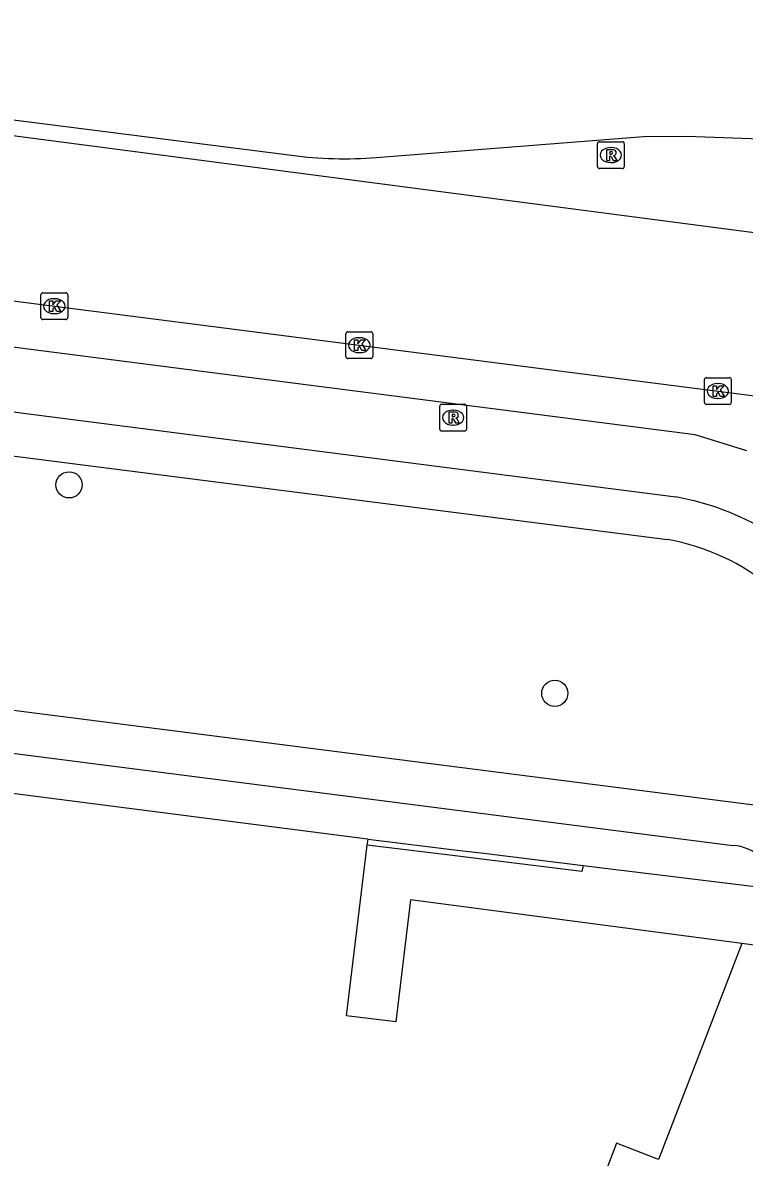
# Model space of a CAD drawing. Extents: x 159961 to 160856, y 382704 to 383353.
# Drawn here: x 160644.67 to 160671.59, y 383253.46 to 383295.81 of the extents above; entities that cross this region are included whole.
import ezdxf

# ---------------------------------------------------------------- set-up
doc = ezdxf.new("R2010")
doc.units = 0
for name, color, linetype in [('IMGEO_Boom', 7, 'Continuous'), ('IMGEO_Fietspad_open', 7, 'Continuous'), ('IMGEO_Kolk', 7, 'Continuous'), ('IMGEO_Muur', 7, 'Continuous'), ('IMGEO_Pand', 7, 'Continuous'), ('IMGEO_Rijbaan_lokaal_gesloten', 7, 'Continuous'), ('IMGEO_Rioolput', 7, 'Continuous'), ('IMGEO_Voetpad_open', 7, 'Continuous')]:
    doc.layers.add(name, color=color, linetype=linetype)

msp = doc.modelspace()

# ---------------------------------------------------------------- linework, layer by layer
at = {"layer": 'IMGEO_Boom'}
for centre in [(160646.395, 383278.56), (160664.522, 383270.779)]:
    msp.add_circle(centre, 0.489, dxfattribs=at)
at = {"layer": 'IMGEO_Fietspad_open'}
for points in [[(160671.688, 383279.835), (160669.766, 383280.43), (160614.251, 383287.561)], [(160605.454, 383286.799), (160607.534, 383286.15), (160609.485, 383285.75), (160669.035, 383278.112)]]:
    msp.add_lwpolyline(points, dxfattribs=at)
msp.add_arc((160667.207, 383268.045), 10.232, 38.3264, 79.7108, dxfattribs=at)
at = {"layer": 'IMGEO_Kolk'}
for p, q in [((160645.346, 383284.804), (160645.346, 383285.656)), ((160645.421, 383285.73), (160646.273, 383285.73)), ((160645.834, 383285.51), (160645.859, 383285.51)), ((160646.347, 383285.656), (160646.347, 383284.804)), ((160645.857, 383284.95), (160645.832, 383284.95)), ((160646.273, 383284.73), (160645.421, 383284.73)), ((160656.726, 383283.348), (160656.726, 383284.2)), ((160656.801, 383284.274), (160657.653, 383284.274)), ((160657.214, 383284.054), (160657.239, 383284.054)), ((160657.727, 383284.2), (160657.727, 383283.348)), ((160657.653, 383283.274), (160656.801, 383283.274)), ((160657.237, 383283.494), (160657.212, 383283.494)), ((160670.107, 383281.635), (160670.107, 383282.487)), ((160670.182, 383282.561), (160671.034, 383282.561)), ((160671.108, 383282.487), (160671.108, 383281.635)), ((160670.595, 383282.341), (160670.62, 383282.341)), ((160671.034, 383281.561), (160670.182, 383281.561)), ((160670.618, 383281.781), (160670.593, 383281.781))]:
    msp.add_line(p, q, dxfattribs=at)
for points in [[(160645.346, 383284.804), (160645.346, 383285.656)], [(160645.421, 383285.73), (160646.273, 383285.73)], [(160645.667, 383285.43), (160645.79, 383285.43), (160645.79, 383285.279), (160645.92, 383285.43), (160646.084, 383285.43), (160645.938, 383285.279), (160646.091, 383285.03), (160645.939, 383285.03), (160645.854, 383285.194), (160645.79, 383285.127), (160645.79, 383285.03), (160645.667, 383285.03), (160645.667, 383285.43)], [(160646.347, 383285.656), (160646.347, 383284.804)], [(160646.273, 383284.73), (160645.421, 383284.73)], [(160656.726, 383283.348), (160656.726, 383284.2)], [(160656.801, 383284.274), (160657.653, 383284.274)], [(160657.727, 383284.2), (160657.727, 383283.348)], [(160657.047, 383283.974), (160657.17, 383283.974), (160657.17, 383283.823), (160657.3, 383283.974), (160657.464, 383283.974), (160657.318, 383283.823), (160657.471, 383283.574), (160657.319, 383283.574), (160657.234, 383283.738), (160657.17, 383283.671), (160657.17, 383283.574), (160657.047, 383283.574), (160657.047, 383283.974)], [(160657.653, 383283.274), (160656.801, 383283.274)], [(160670.107, 383281.635), (160670.107, 383282.487)], [(160670.182, 383282.561), (160671.034, 383282.561)], [(160671.108, 383282.487), (160671.108, 383281.635)], [(160670.428, 383282.261), (160670.551, 383282.261), (160670.551, 383282.11), (160670.681, 383282.261), (160670.845, 383282.261), (160670.699, 383282.11), (160670.852, 383281.861), (160670.7, 383281.861), (160670.615, 383282.025), (160670.551, 383281.958), (160670.551, 383281.861), (160670.428, 383281.861), (160670.428, 383282.261)], [(160671.034, 383281.561), (160670.182, 383281.561)]]:
    msp.add_lwpolyline(points, dxfattribs=at)
for centre, start, end in [((160645.423, 383285.654), 91.552, 178.448), ((160645.423, 383285.654), 91.552, 178.448), ((160646.271, 383285.654), 1.552, 88.448), ((160646.271, 383285.654), 1.552, 88.448), ((160645.423, 383284.806), 181.552, 268.448), ((160645.423, 383284.806), 181.552, 268.448), ((160646.271, 383284.806), 271.552, 358.448), ((160646.271, 383284.806), 271.552, 358.448), ((160656.803, 383284.198), 91.552, 178.448), ((160656.803, 383284.198), 91.552, 178.448), ((160657.651, 383284.198), 1.552, 88.448), ((160657.651, 383284.198), 1.552, 88.448), ((160656.803, 383283.35), 181.552, 268.448), ((160656.803, 383283.35), 181.552, 268.448), ((160657.651, 383283.35), 271.552, 358.448), ((160657.651, 383283.35), 271.552, 358.448), ((160670.184, 383282.485), 91.552, 178.448), ((160670.184, 383282.485), 91.552, 178.448), ((160671.032, 383282.485), 1.552, 88.448), ((160671.032, 383282.485), 1.552, 88.448), ((160670.184, 383281.637), 181.552, 268.448), ((160670.184, 383281.637), 181.552, 268.448), ((160671.032, 383281.637), 271.552, 358.448), ((160671.032, 383281.637), 271.552, 358.448)]:
    msp.add_arc(centre, 0.0765, start, end, dxfattribs=at)
for centre, major_axis, ratio, start_param, end_param in [((160645.833, 383285.23), (-0.387, 0.002), 0.722429, 4.712389, 7.853982), ((160645.858, 383285.23), (-0.39, 0.002), 0.717154, 1.570796, 4.712389), ((160657.213, 383283.774), (-0.387, 0.002), 0.722429, 4.712389, 7.853982), ((160657.238, 383283.774), (-0.39, 0.002), 0.717154, 1.570796, 4.712389), ((160670.594, 383282.061), (-0.387, 0.002), 0.722429, 4.712389, 7.853982), ((160670.619, 383282.061), (-0.39, 0.002), 0.717154, 1.570796, 4.712389)]:
    msp.add_ellipse(centre, major_axis=major_axis, ratio=ratio, start_param=start_param, end_param=end_param, dxfattribs=at)
at = {"layer": 'IMGEO_Muur'}
for points in [[(160665.587, 383264.351), (160665.534, 383264.129), (160661.899, 383264.574), (160660.903, 383264.696), (160657.526, 383265.109)], [(160657.554, 383265.337), (160660.983, 383264.916), (160661.875, 383264.807), (160665.587, 383264.351)]]:
    msp.add_lwpolyline(points, dxfattribs=at)
at = {"layer": 'IMGEO_Pand'}
for points in [[(160609.27, 383271.554), (160657.53, 383265.34), (160657.554, 383265.337)], [(160671.5, 383261.438), (160659.143, 383263.073), (160658.584, 383258.513), (160656.747, 383258.737), (160657.526, 383265.109)], [(160657.526, 383265.109), (160657.554, 383265.337)], [(160671.5, 383261.438), (160670.041, 383257.652), (160668.396, 383253.382), (160666.829, 383253.987), (160665.977, 383251.776), (160668.476, 383250.814), (160668.162, 383250), (160652.745, 383209.983)]]:
    msp.add_lwpolyline(points, dxfattribs=at)
at = {"layer": 'IMGEO_Rijbaan_lokaal_gesloten'}
for points in [[(160615.807, 383295.812), (160654.698, 383290.863)], [(160672.817, 383287.86), (160632.018, 383293.193), (160630.433, 383293.3), (160619.409, 383293.284), (160615.485, 383293.437)], [(160657.861, 383290.776), (160667.837, 383291.559), (160669.439, 383291.581), (160673.23, 383291.438)], [(160614.488, 383289.244), (160671.978, 383281.886)]]:
    msp.add_lwpolyline(points, dxfattribs=at)
msp.add_arc((160656.711, 383306.508), 15.774, 262.6683, 274.1806, dxfattribs=at)
at = {"layer": 'IMGEO_Rioolput'}
for p, q in [((160666.115, 383290.443), (160666.115, 383291.295)), ((160666.19, 383291.369), (160667.042, 383291.369)), ((160667.116, 383291.295), (160667.116, 383290.443)), ((160666.603, 383291.149), (160666.628, 383291.149)), ((160666.626, 383290.589), (160666.601, 383290.589)), ((160667.042, 383290.369), (160666.19, 383290.369)), ((160660.301, 383281.57), (160661.153, 383281.57)), ((160660.226, 383280.644), (160660.226, 383281.496)), ((160660.714, 383281.35), (160660.739, 383281.35)), ((160661.227, 383281.496), (160661.227, 383280.644)), ((160660.737, 383280.79), (160660.712, 383280.79)), ((160661.153, 383280.57), (160660.301, 383280.57))]:
    msp.add_line(p, q, dxfattribs=at)
for points in [[(160666.115, 383290.443), (160666.115, 383291.295)], [(160666.19, 383291.369), (160667.042, 383291.369)], [(160667.116, 383291.295), (160667.116, 383290.443)], [(160666.704, 383291.067), (160666.452, 383291.069), (160666.452, 383290.669)], [(160666.452, 383290.669), (160666.576, 383290.669), (160666.576, 383290.831), (160666.587, 383290.831)], [(160666.63, 383290.988), (160666.576, 383290.988), (160666.576, 383290.907)], [(160666.576, 383290.907), (160666.628, 383290.907)], [(160666.634, 383290.802), (160666.705, 383290.669), (160666.845, 383290.669), (160666.78, 383290.795)], [(160667.042, 383290.369), (160666.19, 383290.369)], [(160660.301, 383281.57), (160661.153, 383281.57)], [(160660.226, 383280.644), (160660.226, 383281.496)], [(160660.815, 383281.268), (160660.563, 383281.27), (160660.563, 383280.87)], [(160660.741, 383281.189), (160660.687, 383281.189), (160660.687, 383281.108)], [(160660.687, 383281.108), (160660.739, 383281.108)], [(160661.227, 383281.496), (160661.227, 383280.644)], [(160660.563, 383280.87), (160660.687, 383280.87), (160660.687, 383281.032), (160660.698, 383281.032)], [(160660.745, 383281.003), (160660.816, 383280.87), (160660.956, 383280.87), (160660.891, 383280.996)], [(160661.153, 383280.57), (160660.301, 383280.57)]]:
    msp.add_lwpolyline(points, dxfattribs=at)
for centre, radius, start, end in [((160666.192, 383291.293), 0.0765, 91.552, 178.448), ((160666.192, 383291.293), 0.0765, 91.552, 178.448), ((160667.04, 383291.293), 0.0765, 1.552, 88.448), ((160667.04, 383291.293), 0.0765, 1.552, 88.448), ((160666.586, 383290.778), 0.0533, 26.0293, 88.6989), ((160666.612, 383291.096), 0.19, 274.7715, 282.9687), ((160666.636, 383290.892), 0.0964, 77.0061, 93.1865), ((160666.65, 383290.949), 0.0378, 276.6634, 79.6772), ((160666.703, 383290.957), 0.109, 350.3612, 89.416), ((160666.701, 383290.957), 0.112, 277.5842, 350.9817), ((160666.685, 383290.742), 0.108, 29.5134, 73.7905), ((160666.192, 383290.445), 0.0765, 181.552, 268.448), ((160666.192, 383290.445), 0.0765, 181.552, 268.448), ((160667.04, 383290.445), 0.0765, 271.552, 358.448), ((160667.04, 383290.445), 0.0765, 271.552, 358.448), ((160660.303, 383281.494), 0.0765, 91.552, 178.448), ((160660.303, 383281.494), 0.0765, 91.552, 178.448), ((160661.151, 383281.494), 0.0765, 1.552, 88.448), ((160661.151, 383281.494), 0.0765, 1.552, 88.448), ((160660.723, 383281.297), 0.19, 274.7715, 282.9687), ((160660.747, 383281.093), 0.0964, 77.0061, 93.1865), ((160660.761, 383281.15), 0.0378, 276.6634, 79.6772), ((160660.814, 383281.158), 0.109, 350.3612, 89.416), ((160660.812, 383281.158), 0.112, 277.5842, 350.9817), ((160660.697, 383280.979), 0.0533, 26.0293, 88.6989), ((160660.796, 383280.943), 0.108, 29.5134, 73.7905), ((160660.303, 383280.646), 0.0765, 181.552, 268.448), ((160660.303, 383280.646), 0.0765, 181.552, 268.448), ((160661.151, 383280.646), 0.0765, 271.552, 358.448), ((160661.151, 383280.646), 0.0765, 271.552, 358.448)]:
    msp.add_arc(centre, radius, start, end, dxfattribs=at)
for centre, major_axis, ratio, start_param, end_param in [((160666.602, 383290.869), (-0.387, 0.002), 0.722429, 4.712389, 7.853982), ((160666.627, 383290.869), (-0.39, 0.002), 0.717154, 1.570796, 4.712389), ((160660.713, 383281.07), (-0.387, 0.002), 0.722429, 4.712389, 7.853982), ((160660.738, 383281.07), (-0.39, 0.002), 0.717154, 1.570796, 4.712389)]:
    msp.add_ellipse(centre, major_axis=major_axis, ratio=ratio, start_param=start_param, end_param=end_param, dxfattribs=at)
at = {"layer": 'IMGEO_Voetpad_open'}
for points in [[(160607.156, 383284.378), (160668.729, 383276.524)], [(160672.333, 383266.556), (160671.479, 383266.664), (160610.921, 383274.399), (160607.436, 383274.858)], [(160609.628, 383272.987), (160671.172, 383265.1)], [(160665.587, 383264.351), (160672.714, 383263.476)], [(160672.6, 383261.293), (160671.5, 383261.438)]]:
    msp.add_lwpolyline(points, dxfattribs=at)
for centre, radius, start, end in [((160667.189, 383268.102), 8.562, 50.4128, 79.6368), ((160671.072, 383263.443), 1.66, 6.3273, 86.5521)]:
    msp.add_arc(centre, radius, start, end, dxfattribs=at)

doc.saveas('drawing.dxf')
